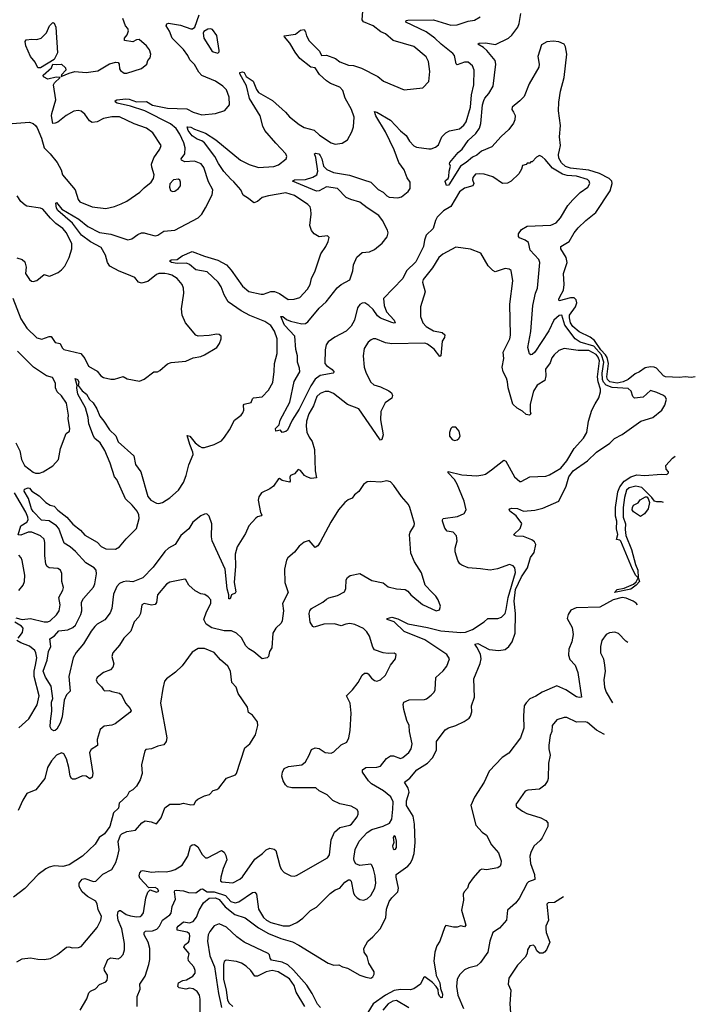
# Model space of a CAD drawing. Extents: x 2057697 to 2160550, y 827490 to 1016834.
# Tile 493 of 509: x 2141236 to 2146718, y 991402 to 999395. Entities that reach past the tile are written whole.
import ezdxf

# ---------------------------------------------------------------- set-up
doc = ezdxf.new("R2010")
doc.units = 0

msp = doc.modelspace()

# ---------------------------------------------------------------- linework, layer by layer
at = {"layer": '0CON20XD'}
for points in [[(2141180.3, 997135), (2141245.2, 996965.2), (2141295, 996891.8), (2141375, 996813.5), (2141415, 996802.5), (2141475, 996822.2), (2141491.7, 996821.7), (2141523.1, 996773.1), (2141565, 996767.5), (2141580.8, 996730.8), (2141595, 996717.5), (2141731.2, 996685), (2141765.7, 996645), (2141795, 996582), (2141865, 996540.8), (2141895, 996504), (2141915, 996490), (2141975, 996477.5), (2142005, 996477.5), (2142075, 996498.8), (2142109.5, 996479.5), (2142209.3, 996460.7), (2142245, 996476.2), (2142323.9, 996536.1), (2142355, 996537.5), (2142373.6, 996546.4), (2142435, 996600), (2142465, 996612), (2142585, 996622.5), (2142645, 996649.2), (2142705, 996660.8), (2142735, 996673.8), (2142836.7, 996735), (2142856.7, 996765), (2142870, 996805), (2142870, 996825), (2142855, 996840), (2142835, 996842.5), (2142775, 996830), (2142685, 996826.7), (2142665, 996833.3), (2142582.7, 996932.7), (2142554.3, 996995), (2142548.3, 997048.3), (2142567.1, 997175), (2142566, 997215), (2142555.5, 997245.5), (2142514, 997295), (2142470.9, 997320.9), (2142445, 997329.1), (2142415, 997335.4), (2142365, 997333.3), (2142345, 997325.6), (2142275, 997270.6), (2142225, 997256.2), (2142200, 997265), (2142171.2, 997301.2), (2142105, 997330), (2142043.7, 997353.6), (2141968.8, 997395), (2141949.6, 997425), (2141933.2, 997483.2), (2141896.1, 997546.1), (2141810.6, 997590.6), (2141738.8, 997645), (2141663.6, 997743.6), (2141546.5, 997845), (2141534.6, 997865.4), (2141528.8, 997905), (2141535, 997910), (2141578.1, 997858.1), (2141716.9, 997776.9), (2141789.1, 997715), (2141885, 997666.8), (2141975, 997652.8), (2142115, 997607.8), (2142145, 997617.1), (2142195, 997651.4), (2142225, 997664.2), (2142245.9, 997665.9), (2142272.5, 997657.5), (2142335, 997639.2), (2142356.7, 997645), (2142405, 997677.5), (2142495, 997687.5), (2142684.1, 997785.9), (2142714.2, 997815.8), (2142743.4, 997866.6), (2142797, 997973), (2142804.2, 998014.2), (2142767.4, 998077.4), (2142730, 998195), (2142707.5, 998225), (2142655, 998247.5), (2142575, 998242.4), (2142550, 998255), (2142547.1, 998265), (2142575.4, 998305), (2142578.9, 998355), (2142568.4, 998395), (2142536.9, 998465), (2142505, 998511.3), (2142458.8, 998548.8), (2142251.2, 998655), (2142135, 998692.8), (2142026.3, 998716.3), (2142014, 998725), (2142011.2, 998735), (2142025.6, 998744.4), (2142098.5, 998751.5), (2142125, 998749.3), (2142185, 998728.1), (2142265, 998731.1), (2142315, 998702.4), (2142435, 998677.2), (2142591.8, 998671.8), (2142645, 998644.4), (2142715, 998623.8), (2142825, 998632.5), (2142901.7, 998658.3), (2142938.8, 998705), (2142936.9, 998765), (2142913.1, 998825), (2142885, 998855.5), (2142825, 998894.6), (2142715, 998941.5), (2142690.1, 998970.1), (2142655, 999030.6), (2142617.8, 999067.8), (2142599.5, 999105), (2142565, 999151.9), (2142473.5, 999245), (2142452.4, 999302.4), (2142424.4, 999345), (2142429.4, 999360.6), (2142445, 999365.5), (2142540.4, 999350.4), (2142625, 999320), (2142639.2, 999320.8), (2142656.7, 999335), (2142692.5, 999435)], [(2145195.3, 996455), (2145185.7, 996485.7), (2145158.2, 996535), (2145150.8, 996575), (2145165.5, 996645), (2145160.5, 996695), (2145214.4, 996805), (2145220, 996835), (2145214.4, 997085), (2145237.5, 997275), (2145225, 997358), (2145209.3, 997369.3), (2145175, 997374.2), (2145095, 997347.5), (2145075, 997357.5), (2145037.7, 997397.7), (2144978.3, 997498.3), (2144895, 997532), (2144775, 997547.5), (2144669.1, 997490.9), (2144636.2, 997463.8), (2144585, 997380), (2144510.8, 997285), (2144505.8, 997265), (2144527.1, 997185), (2144488, 997065), (2144489.2, 996985), (2144507.1, 996935), (2144535.8, 996905), (2144595, 996870), (2144664.4, 996854.4), (2144685.7, 996835.7), (2144682, 996815), (2144664.2, 996785), (2144653.8, 996666.2), (2144645, 996661.2), (2144600.2, 996720.2), (2144545, 996761.1), (2144525, 996768.8), (2144255, 996764.3), (2144205, 996771.4), (2144125, 996803.8), (2144105, 996803.8), (2144087.5, 996795), (2144064.2, 996775.8), (2144032, 996725), (2144024, 996665), (2144030.8, 996575), (2144047.8, 996525), (2144085, 996452.5), (2144111.1, 996431.1), (2144164.4, 996414.4), (2144232.6, 996382.6), (2144252.5, 996365), (2144261.4, 996345), (2144256.5, 996323.5), (2144202.5, 996285), (2144165.7, 996215), (2144164.5, 996145.5), (2144185.5, 996024.5), (2144175, 995986.2), (2144165, 995982), (2144155, 995991.2), (2143989.2, 996235), (2143895, 996272.2), (2143781.4, 996361.4), (2143745, 996375.6), (2143715, 996376.7), (2143675, 996361.1), (2143648.5, 996335), (2143619.6, 996260.4), (2143583.6, 996195), (2143563.5, 996135), (2143560, 996095), (2143567.4, 996047.4), (2143585.3, 996005.3), (2143609.4, 995969.4), (2143629.1, 995905), (2143633.1, 995733.1), (2143643.3, 995675), (2143600.9, 995670.9), (2143565, 995684), (2143548, 995695), (2143515, 995735.8), (2143495, 995743.8), (2143465, 995707.5), (2143433.3, 995695), (2143427.7, 995682.3), (2143431.2, 995648.8), (2143425, 995640), (2143365, 995654), (2143345, 995670), (2143335, 995667.5), (2143295, 995608.8), (2143265, 995585.8), (2143197.5, 995555), (2143177.3, 995522.7), (2143170.8, 995495), (2143190.8, 995395), (2143201.2, 995375), (2143195, 995366.7), (2143165, 995358), (2143152.1, 995347.9), (2143095, 995286.7), (2143067.5, 995225), (2143001.1, 995115), (2142983.6, 995055), (2142987.2, 994957.2), (2142975.7, 994825), (2142989.3, 994750.7), (2142985, 994740), (2142953.6, 994726.4), (2142945, 994693.3), (2142934, 994694), (2142932, 994725), (2142919.5, 994775), (2142902.7, 994935), (2142798.7, 995165), (2142792.7, 995197.3), (2142795, 995302.5), (2142775, 995363.3), (2142753.6, 995383.6), (2142735, 995382), (2142705, 995366.9), (2142641.4, 995315), (2142608.1, 995261.9), (2142545, 995206.7), (2142496.9, 995133.1), (2142445, 995105.4), (2142415, 995076.4), (2142318.4, 994951.6), (2142235.4, 994865), (2142155, 994832.6), (2142105, 994835.7), (2142075, 994830.5), (2142045, 994816.7), (2142023.1, 994793.1), (2141997.8, 994732.2), (2141984.5, 994615), (2141971.4, 994578.6), (2141926.1, 994523.9), (2141865, 994487.1), (2141845, 994467.8), (2141815, 994430), (2141755, 994326.7), (2141693.3, 994256.7), (2141671.2, 994215), (2141636.2, 994063.8), (2141646, 993945), (2141616.4, 993913.6), (2141598.3, 993871.7), (2141580, 993735), (2141563.3, 993685), (2141536.7, 993635), (2141525, 993623.3), (2141513, 993623), (2141495, 993632.5), (2141484.1, 993654.1), (2141485, 993700), (2141498.3, 993781.7), (2141495.4, 993854.6), (2141506.4, 993885), (2141491.5, 993985), (2141445, 994056.2), (2141427.3, 994105), (2141458.8, 994195), (2141469.7, 994265), (2141490, 994305), (2141480.2, 994369.8), (2141517.6, 994392.4), (2141555, 994433.5), (2141627.1, 994442.9), (2141668.2, 994461.8), (2141689.2, 994480.8), (2141733.6, 994566.4), (2141739.5, 994595), (2141738.8, 994665), (2141755, 994696.2), (2141835, 994786.9), (2141846.3, 994815), (2141859.5, 994895), (2141855.8, 994925), (2141841.8, 994945), (2141772.2, 994985), (2141688.3, 995078.3), (2141645, 995115.9), (2141597.1, 995145), (2141553.3, 995263.3), (2141535, 995286.8), (2141475, 995326.6), (2141412.3, 995332.3), (2141345, 995402), (2141331.4, 995425), (2141307.3, 995507.3), (2141272.5, 995567.5), (2141275, 995583.8), (2141304.3, 995595.7), (2141315, 995591.2), (2141335, 995566.7), (2141395, 995530), (2141447.5, 995475), (2141484.1, 995454.1), (2141515, 995446), (2141545, 995412.5), (2141619.5, 995355), (2141668.3, 995298.3), (2141730.2, 995250.2), (2141765, 995210.6), (2141865, 995154.3), (2141898.6, 995118.6), (2141935, 995100), (2142012.6, 995097.4), (2142045, 995115.6), (2142099.9, 995180.1), (2142185, 995264.4), (2142206.7, 995345), (2142203.3, 995375), (2142188.2, 995405), (2142147.9, 995455), (2142094.7, 995505), (2142025, 995662.5), (2142004.5, 995685), (2141970.6, 995795), (2141926.7, 995896.7), (2141888.7, 995958.7), (2141845, 995995.8), (2141835, 996014), (2141797.9, 996115), (2141791.8, 996165), (2141770, 996245), (2141708.8, 996355), (2141698.8, 996405), (2141702.5, 996425), (2141685, 996482.5), (2141705.5, 996475), (2141716.6, 996455), (2141710, 996425), (2141742.3, 996382.3), (2141779.4, 996355), (2141802.2, 996312.2), (2141831.5, 996285), (2141863.1, 996235), (2141887.5, 996175), (2141918.5, 996135), (2141966.1, 996066.1), (2142015, 996015.6), (2142035, 995968.6), (2142161.4, 995855), (2142177.1, 995785), (2142220.5, 995725), (2142276.7, 995525), (2142300, 995495), (2142345, 995471.1), (2142365, 995467.8), (2142394.6, 995475.4), (2142455, 995513.8), (2142525, 995575.5), (2142565, 995637.8), (2142587.8, 995695), (2142609.3, 995780.7), (2142643.1, 995865), (2142641.5, 995885), (2142616.2, 995945), (2142595, 996020), (2142615.7, 996015), (2142660.7, 995960.7), (2142695, 995931.5), (2142715, 995922.2), (2142735, 995921.8), (2142814.2, 995945), (2142873.7, 995976.3), (2142899.4, 996005), (2142937.8, 996065), (2142979.4, 996145), (2143032, 996185), (2143046.6, 996203.4), (2143054.2, 996225.8), (2143051.2, 996265), (2143057.3, 996272.7), (2143113.6, 996286.4), (2143125, 996317.5), (2143134.1, 996325.9), (2143205, 996332), (2143255, 996386.2), (2143289.1, 996450.9), (2143302.3, 996537.7), (2143304.2, 996605), (2143324.4, 996685), (2143325.5, 996805), (2143303.3, 996865), (2143275, 996911.9), (2143225, 996945.3), (2143105, 996994.7), (2143032.7, 997032.7), (2142927.9, 997105), (2142895, 997160), (2142871.1, 997225), (2142846.2, 997265), (2142757, 997347), (2142666.2, 997365), (2142615, 997406.9), (2142588.8, 997418.8), (2142515, 997416.7), (2142467.5, 997425), (2142452, 997435), (2142465, 997445.5), (2142512.8, 997447.2), (2142555, 997479.1), (2142635, 997514.4), (2142735, 997474.6), (2142845, 997442.7), (2142915, 997404.3), (2142952.4, 997362.4), (2143045, 997232.2), (2143095, 997188.5), (2143195, 997165.8), (2143215, 997166), (2143275, 997187.5), (2143305, 997188), (2143345, 997170.8), (2143415, 997124.3), (2143464.4, 997125.6), (2143510.3, 997139.7), (2143572.6, 997207.4), (2143593.1, 997245), (2143604.5, 997295), (2143632.9, 997355), (2143678.8, 997495), (2143721.2, 997555), (2143740, 997595), (2143747, 997627), (2143735, 997640), (2143665, 997633.3), (2143625, 997656.7), (2143604.5, 997684.5), (2143589.2, 997725), (2143600.6, 997815), (2143600, 997855), (2143592.5, 997875), (2143574, 997895), (2143466.6, 997966.6), (2143395, 997988.7), (2143255, 997966), (2143205, 997950.8), (2143165, 997919.1), (2143135, 997907.5), (2143094.1, 997944.1), (2143050.8, 997970.8), (2143031.9, 998015), (2142975, 998078.9), (2142949.5, 998099.5), (2142893.2, 998163.2), (2142848.2, 998228.2), (2142818.8, 998285), (2142736.9, 998395), (2142715, 998411.9), (2142675, 998423.8), (2142635, 998452.5), (2142604.6, 998495), (2142595, 998526.2), (2142625, 998522.9), (2142655.3, 998505.3), (2142745, 998473.2), (2142828.6, 998418.6), (2143028.6, 998255), (2143098.1, 998218.1), (2143175, 998194.5), (2143297.2, 998202.8), (2143335, 998217.5), (2143399.2, 998265), (2143403.1, 998285), (2143396.7, 998305), (2143315, 998393.1), (2143225, 998495.6), (2143209.7, 998529.7), (2143186.9, 998615), (2143100.8, 998755), (2143077.7, 998857.7), (2143023.3, 998955), (2143022.5, 998965), (2143045, 998972.9), (2143056.7, 998965), (2143074.6, 998934.6), (2143129.4, 998895), (2143157.6, 998827.6), (2143174.3, 998805), (2143287.8, 998737.8), (2143392.5, 998645), (2143425.5, 998605.5), (2143504.6, 998544.6), (2143545, 998520), (2143625, 998498), (2143668.7, 998458.7), (2143765, 998394.3), (2143795, 998385.8), (2143853.8, 998393.8), (2143895, 998420), (2143932, 998485), (2143945.8, 998525), (2143949.2, 998605), (2143928.5, 998665), (2143878.6, 998758.6), (2143859.5, 998819.5), (2143835, 998846.5), (2143757.7, 998877.7), (2143725, 998898.5), (2143669.8, 998949.8), (2143635, 999004.4), (2143599, 999009), (2143508.8, 999078.8), (2143470.2, 999130.2), (2143427.5, 999205), (2143383.8, 999255), (2143382.5, 999265), (2143475, 999278), (2143515, 999310), (2143544.2, 999314.2), (2143556.7, 999296.7), (2143563.6, 999265), (2143584, 999224), (2143669.3, 999139.3), (2143684.5, 999104.5), (2143725, 999107.8), (2143798.8, 999078.8), (2143835, 999053.3), (2143905, 999025.6), (2143945, 999024.4), (2144010.6, 999000.6), (2144142.5, 998935), (2144187.5, 998895), (2144355, 998826.7), (2144508, 998842), (2144555, 998893.3), (2144565.5, 998975.5), (2144553.1, 999055), (2144535, 999093.8), (2144435, 999178.1), (2144265.7, 999225.7), (2144205, 999280), (2144166.8, 999296.8), (2144105, 999346), (2144026.6, 999376.6), (2144015.7, 999395), (2144020.8, 999465)], [(2146718.4, 996496.1), (2146685, 996489.2), (2146635, 996495.6), (2146589.1, 996490.9), (2146477.5, 996495), (2146460, 996505), (2146403.8, 996565), (2146384.5, 996574.5), (2146355, 996577.9), (2146312.2, 996567.8), (2146266, 996535), (2146230.9, 996519.1), (2146174.2, 996475), (2146133.1, 996455), (2146085, 996443.7), (2146023.9, 996455), (2146006.3, 996475), (2146001.7, 996495), (2146013.1, 996605), (2146002.6, 996652.6), (2145990.7, 996675), (2145952.6, 996715), (2145900.6, 996790.6), (2145865, 996816.6), (2145775, 996861), (2145723.7, 996905), (2145705, 996933.2), (2145696.5, 996973.5), (2145698.7, 996995), (2145747.4, 997062.6), (2145756.2, 997096.2), (2145752, 997122), (2145735, 997135.7), (2145705, 997137.8), (2145615, 997112.5), (2145610.6, 997125), (2145620, 997145), (2145649.6, 997200.4), (2145654.1, 997245), (2145648.9, 997335), (2145678.1, 997425), (2145670.6, 997465), (2145627.5, 997535), (2145627.5, 997555), (2145694.7, 997595.3), (2145735.8, 997665), (2145768.6, 997705), (2145831.4, 997765), (2145911.1, 997828.9), (2146027.8, 998005), (2146045.2, 998065), (2146040.4, 998085), (2146020.8, 998105), (2145941.1, 998145), (2145855, 998172.1), (2145705, 998190.1), (2145664.3, 998204.3), (2145633.3, 998233.3), (2145611.6, 998271.6), (2145608.2, 998301.8), (2145615.9, 998335), (2145624.4, 998375), (2145617.6, 998445), (2145623.4, 998535), (2145609, 998655), (2145610.4, 998725), (2145625.5, 998814.5), (2145654.3, 998925), (2145674.7, 999115), (2145666.2, 999175), (2145655, 999195.5), (2145610, 999215), (2145565, 999220.9), (2145515, 999214.4), (2145470.2, 999189.8), (2145440, 999095), (2145452.5, 999035), (2145449.2, 999010.8), (2145371.1, 998875), (2145328.8, 998771.2), (2145295, 998735.3), (2145231.1, 998685), (2145230.8, 998665), (2145242.9, 998645), (2145257.3, 998617.3), (2145255, 998583.3), (2145243.1, 998555), (2145205, 998503.5), (2145143.3, 998446.8), (2145068.3, 998361.7), (2144982.9, 998327.1), (2144945, 998295.6), (2144911.1, 998278.9), (2144860, 998235), (2144813.1, 998206.9), (2144725, 998061.9), (2144715, 998050.6), (2144698.3, 998048.3), (2144689.3, 998080.7), (2144691.2, 998088.8), (2144713.6, 998106.4), (2144718.3, 998121.7), (2144720, 998165), (2144733.3, 998205), (2144723.3, 998225), (2144727.5, 998235), (2144795, 998318), (2144826.2, 998343.8), (2144874.5, 998415), (2144937.6, 998472.4), (2144966.3, 998515), (2144977.5, 998552.5), (2144992.1, 998705), (2145001.2, 998738.8), (2145011.2, 998758.8), (2145043.8, 998795), (2145077.7, 998855), (2145101.1, 999035), (2145093.3, 999065), (2145026, 999145), (2144999.2, 999169.2), (2144954, 999195), (2144964.7, 999205.3), (2145015, 999208.1), (2145095.9, 999194.1), (2145201.9, 999245), (2145230.8, 999269.2), (2145277.3, 999335), (2145288.9, 999365), (2145303.5, 999445)], [(2141175, 998551.4), (2141315, 998562), (2141345, 998551.2), (2141365, 998536.2), (2141377.3, 998517.3), (2141412.1, 998432.1), (2141434.6, 998354.6), (2141483.8, 998305), (2141539.2, 998235), (2141572.5, 998175), (2141584.2, 998135), (2141685, 998014), (2141710, 997935), (2141724.3, 997915), (2141825.4, 997875.4), (2141935, 997862.5), (2142005, 997877.1), (2142060.5, 997899.5), (2142105, 997921.4), (2142211.2, 997995), (2142245, 998030.8), (2142302, 998075), (2142320.8, 998105), (2142326.9, 998135), (2142308.3, 998198.3), (2142307, 998223), (2142325.6, 998274.4), (2142373.8, 998345), (2142383.3, 998375), (2142315.5, 998475.5), (2142264.5, 998514.5), (2142165, 998549.4), (2142045, 998605.4), (2141985, 998605.4), (2141916.8, 998593.2), (2141865, 998566.7), (2141825, 998560.6), (2141802.5, 998575), (2141765, 998628.8), (2141735, 998651.2), (2141711.7, 998658.3), (2141675, 998652), (2141613.7, 998616.3), (2141545, 998563.3), (2141525, 998553.8), (2141505, 998553.3), (2141493.3, 998615), (2141496.4, 998633.6), (2141528.6, 998745), (2141510, 998865), (2141518.6, 998881.4), (2141565.9, 998925.9), (2141532.2, 998927.8), (2141465, 998913.3), (2141430.2, 998930.2), (2141425.5, 998945), (2141493.8, 999005), (2141505.8, 999034.2), (2141535, 999030), (2141574.7, 999034.7), (2141607.1, 999005), (2141610, 998985), (2141575, 998946.9), (2141573, 998933), (2141637.8, 998962.2), (2141684.5, 998974.5), (2141775, 998967.5), (2141869.4, 998980.6), (2141965, 999037.5), (2142015, 999051.2), (2142035, 999046.7), (2142043.8, 999035), (2142046.2, 998995), (2142055, 998983.3), (2142085, 998960), (2142105, 998960), (2142225, 999000), (2142266.7, 999035), (2142276.4, 999063.6), (2142293.9, 999086.1), (2142300, 999115), (2142289.5, 999149.5), (2142265, 999183.3), (2142205, 999233.8), (2142185, 999231.2), (2142153.9, 999216.1), (2142086.7, 999226.7), (2142086.2, 999245), (2142107.1, 999272.9), (2142118, 999305), (2142112.7, 999322.7), (2142094, 999345), (2142072.9, 999405)], [(2141405, 999004.1), (2141384.4, 999005), (2141361.3, 999051.3), (2141325, 999096), (2141285, 999182.5), (2141280.7, 999219.3), (2141288.3, 999231.7), (2141335, 999238), (2141375, 999234), (2141410, 999245), (2141453, 999287), (2141478.8, 999345), (2141505, 999372.5), (2141515, 999366.7), (2141528.9, 999335), (2141543.7, 999126.3), (2141515, 999072), (2141405, 999004.1)], [(2145372.3, 996682.3), (2145360, 996735), (2145383, 996863), (2145400, 997075), (2145421.9, 997175), (2145436.7, 997215), (2145458.1, 997425), (2145448.3, 997448.3), (2145377.8, 997525), (2145365.6, 997585), (2145339.2, 997605), (2145291.4, 997625), (2145282.9, 997635), (2145282.6, 997657.4), (2145308, 997692), (2145355, 997717.5), (2145545, 997725.6), (2145589.2, 997745), (2145625, 997786), (2145684.6, 997885.4), (2145725, 997933.3), (2145785, 997991.2), (2145847.1, 998035), (2145861.9, 998065), (2145856.9, 998085), (2145845, 998096.5), (2145754.7, 998124.7), (2145678.8, 998128.8), (2145640.6, 998140.6), (2145558.8, 998188.8), (2145499.2, 998259.2), (2145475, 998282.5), (2145455, 998292.5), (2145430.7, 998279.3), (2145395, 998240), (2145385, 998240), (2145375, 998230), (2145355, 998230), (2145345, 998220), (2145315, 998210), (2145307.7, 998182.3), (2145286.8, 998143.2), (2145225, 998084.2), (2145195, 998067.1), (2145155, 998065.7), (2145075, 998118.1), (2145005, 998140), (2144965, 998144.3), (2144935, 998140), (2144912, 998115), (2144910.8, 998095), (2144920, 998065), (2144912.9, 998047.1), (2144845, 998026.4), (2144805, 997997.8), (2144735, 997879.4), (2144675, 997844.4), (2144625, 997792.9), (2144609.1, 997765), (2144590.3, 997699.7), (2144535, 997646.5), (2144519.7, 997605), (2144513.7, 997555), (2144452, 997428), (2144373.8, 997355), (2144345.6, 997294.4), (2144188.2, 997131.8), (2144194.7, 997075), (2144213, 997023), (2144275, 996955.6), (2144283.3, 996935), (2144275, 996930.8), (2144255, 996936.4), (2144165, 996970.7), (2144140.3, 996990.3), (2144105, 997042.5), (2144068.2, 997075), (2144035.7, 997095.7), (2144015, 997094.6), (2143995, 997081.5), (2143977.9, 997055), (2143953.8, 996955), (2143925, 996905.6), (2143885, 996867.1), (2143792.3, 996817.7), (2143739.9, 996780.1), (2143721.9, 996755), (2143713.8, 996713.8), (2143712.5, 996602.5), (2143726.3, 996586.3), (2143772.2, 996555), (2143787.7, 996532.3), (2143780, 996525), (2143673.8, 996506.2), (2143633.4, 996476.6), (2143597.4, 996422.6), (2143505, 996233.8), (2143447.8, 996145), (2143408.2, 996061.8), (2143395, 996050.8), (2143365, 996043.3), (2143352.5, 996062.5), (2143315, 996055.8), (2143312.5, 996075), (2143342.9, 996105), (2143350, 996145), (2143429.4, 996290.6), (2143462.8, 996457.3), (2143508.1, 996535), (2143505.8, 996565), (2143490.8, 996615), (2143490.8, 996665), (2143477.8, 996717.7), (2143469.3, 996825), (2143384.6, 996915), (2143354.3, 996985.7), (2143371.2, 996985), (2143401, 996961), (2143435, 996948.2), (2143525, 996926.2), (2143555, 996927.9), (2143575, 996942.9), (2143666, 997054), (2143722.2, 997105), (2143811, 997219), (2143844, 997246), (2143915, 997283.1), (2143940.8, 997355), (2143943.8, 997405), (2143972.1, 997467.9), (2144015, 997506.2), (2144075, 997510.8), (2144115, 997529.4), (2144178.1, 997581.9), (2144218.1, 997631.9), (2144226.7, 997665), (2144220.9, 997685), (2144180.7, 997765), (2144151.8, 997805), (2144055, 997867.1), (2143995, 997914), (2143924.3, 997934.3), (2143885, 997952.5), (2143815, 998023.9), (2143725, 998037.3), (2143665, 998006), (2143645, 998003.7), (2143451.2, 998085), (2143465, 998095.3), (2143555, 998098.5), (2143614.7, 998115.3), (2143647.1, 998135), (2143655.5, 998164.5), (2143639.2, 998275), (2143629.2, 998305), (2143637.5, 998312.5), (2143664.3, 998305), (2143675, 998292.5), (2143688.8, 998265), (2143701.3, 998205), (2143727.6, 998177.6), (2143783.4, 998153.4), (2143912.5, 998132.5), (2144025, 998094.5), (2144085, 998076.5), (2144145, 998017.1), (2144186.1, 997996.1), (2144215, 997965.8), (2144235, 997954.4), (2144305, 997950), (2144335, 997958.1), (2144389.1, 998000.9), (2144404.2, 998025), (2144404.3, 998075), (2144381.2, 998111.2), (2144355, 998175.8), (2144313.6, 998235), (2144275, 998338), (2144205.7, 998485.7), (2144126.9, 998615), (2144115, 998650), (2144135, 998645.6), (2144245, 998580.6), (2144325, 998491.4), (2144371.4, 998455), (2144398.9, 998408.9), (2144435, 998371.4), (2144455, 998361.4), (2144555, 998345.7), (2144575, 998345.7), (2144611.1, 998358.9), (2144635, 998380), (2144660.8, 998445), (2144693.3, 998476.7), (2144725, 998491.5), (2144805, 998510), (2144840.5, 998539.5), (2144859.6, 998565), (2144893.3, 998685), (2144902, 998785), (2144920.5, 998865), (2144922.9, 998985), (2144911.3, 999021.3), (2144875, 999049.2), (2144845, 999049.4), (2144785, 999028.8), (2144777.7, 999037.7), (2144763.7, 999103.7), (2144751.7, 999121.7), (2144655, 999195.9), (2144605, 999245.9), (2144535, 999297.5), (2144369.2, 999375), (2144371.3, 999388.7), (2144385, 999392.5), (2144592.8, 999392.8), (2144735, 999351.9), (2144785, 999352.5), (2144875, 999384.3), (2144927.7, 999392.3), (2144972, 999418)], [(2142845, 999123.8), (2142855.6, 999134.4), (2142855.8, 999145), (2142836.5, 999266.5), (2142800, 999315), (2142785, 999320), (2142762.7, 999317.3), (2142731.4, 999298.6), (2142724.1, 999285.9), (2142730, 999245), (2142795, 999143.3), (2142805, 999133.8), (2142845, 999123.8)], [(2142475, 997999.2), (2142495, 998002.9), (2142526.1, 998023.9), (2142540, 998045), (2142541.4, 998075), (2142535, 998093.3), (2142525, 998100.8), (2142485, 998094.3), (2142455, 998062.5), (2142450.6, 998035), (2142459.1, 998009.1), (2142475, 997999.2)], [(2141212.9, 997462.9), (2141255, 997447.5), (2141278.2, 997428.2), (2141290, 997385), (2141283.4, 997333.4), (2141316.7, 997285), (2141331.7, 997271.7), (2141345, 997270), (2141375, 997278.8), (2141435, 997326.7), (2141475, 997313.8), (2141485, 997316), (2141547.9, 997342.1), (2141575, 997363.8), (2141603.8, 997395), (2141636.4, 997463.6), (2141660, 997535), (2141658.5, 997575), (2141615, 997664.5), (2141585, 997698.8), (2141530.2, 997740.2), (2141485, 997784.5), (2141425, 997856.7), (2141405, 997865.5), (2141295, 997881.9), (2141279.7, 997889.7), (2141245, 997918.8), (2141216, 997965)], [(2142699.6, 991305), (2142702, 991442), (2142694.5, 991474.5), (2142675, 991506.2), (2142645, 991527.5), (2142615, 991533.3), (2142585, 991523.9), (2142530, 991535), (2142520, 991545), (2142525, 991576.2), (2142560, 991595), (2142590.7, 991599.3), (2142640.5, 991629.5), (2142660, 991655), (2142660.8, 991675), (2142649.2, 991705), (2142605.4, 991755), (2142603.4, 991776.6), (2142612, 991815), (2142567.8, 991865), (2142575, 991884.5), (2142605.3, 991904.7), (2142610.5, 991915), (2142617.9, 991955), (2142614.5, 991974.5), (2142596.5, 991986.5), (2142515, 992004.5), (2142514.1, 992024.1), (2142520.8, 992035), (2142565, 992071.6), (2142615, 992063.1), (2142645, 992072.7), (2142670, 992110.1), (2142692.9, 992165), (2142727.5, 992225), (2142775, 992264), (2142825, 992266.7), (2142855, 992253.4), (2142902.9, 992192.9), (2142981.6, 992131.6), (2143065, 992102.7), (2143173.4, 992023.4), (2143255, 991976.2), (2143355, 991935.7), (2143448.9, 991908.9), (2143502.4, 991882.4), (2143740, 991735), (2143785, 991720), (2143825, 991723.3), (2143855, 991706.2), (2143897.5, 991695), (2143995, 991638.8), (2144045, 991621.2), (2144085, 991614), (2144102.5, 991625), (2144112.5, 991645), (2144112.5, 991665), (2144070, 991735), (2144055, 991790), (2144031.2, 991825), (2144028.8, 991855), (2144062.5, 991915), (2144101.7, 991948.3), (2144161.2, 992015), (2144207.4, 992102.6), (2144213.5, 992175), (2144234.6, 992235), (2144255, 992265.6), (2144303.5, 992315), (2144309.5, 992345), (2144290.9, 992435), (2144292.2, 992455), (2144385.8, 992524.2), (2144405.2, 992544.8), (2144421.2, 992575), (2144436.9, 992625), (2144444.8, 992715), (2144438.6, 992865), (2144429.3, 992929.3), (2144374.7, 993015), (2144374, 993054), (2144395.4, 993125), (2144387.3, 993155), (2144357.5, 993205), (2144401.6, 993238.4), (2144457.9, 993305), (2144545, 993360), (2144585, 993401.5), (2144619.6, 993465), (2144618.9, 993535), (2144689.8, 993630.2), (2144715, 993646.7), (2144775, 993664.7), (2144843.8, 993696.2), (2144883.5, 993725), (2144895, 993741.9), (2144903.8, 993775), (2144903.3, 993825), (2144926.2, 993895), (2144921.1, 994045), (2144972.2, 994167.8), (2144981.2, 994205), (2144974.7, 994245), (2144945, 994301.9), (2144928.8, 994325), (2144955, 994330), (2145045, 994283.1), (2145125, 994272.8), (2145175, 994282), (2145206.4, 994305), (2145232.9, 994345), (2145255.8, 994414.2), (2145258.9, 994575), (2145248.1, 994675), (2145260.4, 994769.6), (2145309.2, 994870.8), (2145356.2, 994945), (2145380.7, 995029.3), (2145411.7, 995068.3), (2145423.3, 995135), (2145413.8, 995155), (2145393, 995173), (2145325, 995198.5), (2145265, 995201.9), (2145249.3, 995209.3), (2145246.7, 995215), (2145296.6, 995263.4), (2145310.8, 995305), (2145265, 995367.1), (2145214, 995405), (2145208, 995415), (2145213.3, 995425), (2145230.7, 995429.3), (2145275, 995425.4), (2145325, 995404.7), (2145415, 995412.1), (2145481.3, 995428.7), (2145610, 995485), (2145671.1, 995608.9), (2145690.9, 995685), (2145727.8, 995732.2), (2145845, 995814.5), (2145916.9, 995883.1), (2146023.8, 995956.2), (2146062, 995995), (2146125, 996028.6), (2146276.7, 996135), (2146374.2, 996165.8), (2146446, 996225), (2146470, 996265), (2146483.8, 996315), (2146474.3, 996334.3), (2146461.2, 996345), (2146407.2, 996367.2), (2146355, 996385.8), (2146295, 996330.8), (2146225, 996321.4), (2146210.6, 996335), (2146198.8, 996378.8), (2146175, 996400.8), (2146045, 996408.5), (2145995, 996428.1), (2145973.4, 996453.4), (2145965.9, 996475), (2145963.7, 996525), (2145975.9, 996615), (2145957.4, 996675), (2145895, 996745.8), (2145785, 996776.7), (2145743, 996803), (2145659, 996915), (2145635, 996995.5), (2145615, 996993.8), (2145570.9, 996955), (2145530.2, 996869.8), (2145415, 996695.8), (2145395, 996676.2), (2145383.6, 996673.6), (2145372.3, 996682.3)], [(2141205, 995958.8), (2141238.6, 995895), (2141251.1, 995825), (2141274.4, 995775), (2141345, 995720.5), (2141365, 995713.5), (2141396.4, 995713.6), (2141425.5, 995724.5), (2141505, 995774), (2141550, 995825), (2141568, 995915), (2141613.3, 996035), (2141640, 996055), (2141643.3, 996075), (2141630, 996155), (2141632.5, 996185), (2141615, 996282), (2141575, 996340), (2141540.9, 996375), (2141527.1, 996405), (2141527.3, 996445), (2141501.1, 996491.1), (2141455, 996504.4), (2141347.1, 996575), (2141219.7, 996705)], [(2142188.9, 991385), (2142190.6, 991465), (2142214.3, 991525), (2142212, 991565), (2142255, 991630), (2142285.4, 991724.6), (2142291.8, 991765), (2142291.5, 991855), (2142280, 991905), (2142246.9, 991965), (2142245.5, 991985), (2142256.7, 991995), (2142315, 991997.3), (2142348.5, 992011.5), (2142370.9, 992035), (2142395.3, 992084.7), (2142455, 992128.1), (2142465, 992142), (2142473.8, 992195), (2142499.5, 992255), (2142492.1, 992315), (2142494.6, 992325.4), (2142505, 992328.9), (2142565, 992322.3), (2142605, 992310), (2142664.4, 992305.6), (2142705, 992336.2), (2142718.5, 992338.5), (2142758, 992315), (2142815, 992313.6), (2142905, 992285.8), (2142949.1, 992235), (2142985, 992224.1), (2143015, 992234.6), (2143125, 992308.2), (2143145, 992310.6), (2143157.1, 992295), (2143173.8, 992175), (2143215, 992105.4), (2143238.5, 992085), (2143275, 992065.9), (2143375, 992038), (2143425, 992038.8), (2143483.8, 992065), (2143535, 992100.8), (2143595, 992162.9), (2143645, 992189.2), (2143755, 992301.1), (2143795, 992332.2), (2143835, 992345.7), (2143875, 992393.8), (2143905, 992411.2), (2143915, 992411.2), (2143925, 992402.5), (2143943.9, 992303.9), (2143954.6, 992284.6), (2143975.6, 992265.6), (2143995, 992252.5), (2144025, 992248), (2144055, 992258), (2144085.8, 992285), (2144116.7, 992345), (2144126.2, 992385), (2144121.3, 992445), (2144107.5, 992497.5), (2144095, 992530), (2144085, 992540), (2143995, 992528.6), (2143965, 992541.2), (2143950.8, 992565), (2143947.1, 992585), (2143957.5, 992657.5), (2143990.9, 992725), (2144055, 992796.2), (2144095, 992820), (2144185, 992846.9), (2144237.8, 992872.2), (2144254.6, 992905.4), (2144263.2, 992986.8), (2144266.1, 993046.1), (2144246.9, 993085), (2144187.8, 993135), (2144092.2, 993192.2), (2144065.6, 993215), (2144017.5, 993285), (2144018, 993305), (2144045.5, 993324.5), (2144135, 993325.5), (2144165, 993334.4), (2144212.8, 993397.2), (2144245, 993419.2), (2144269.7, 993419.7), (2144325, 993398), (2144345, 993406), (2144395, 993446), (2144412.5, 993475), (2144420.6, 993515), (2144400, 993615), (2144396.1, 993666.1), (2144378, 993705), (2144353.3, 993795), (2144347.5, 993835), (2144352, 993855), (2144395.5, 993874.5), (2144520, 993875), (2144538.3, 993881.7), (2144575, 993910), (2144598.8, 993935), (2144608, 993955), (2144613.8, 994055), (2144672.1, 994107.9), (2144702.6, 994147.4), (2144724, 994205), (2144701.3, 994241.3), (2144525, 994360), (2144355, 994429.3), (2144275, 994507.5), (2144217.5, 994525), (2144217.5, 994535), (2144255, 994544.3), (2144305, 994530.5), (2144385, 994490.4), (2144545, 994461.6), (2144654.8, 994434.8), (2144815, 994418.7), (2144855, 994423.2), (2144910, 994445), (2145004.1, 994505.9), (2145035, 994532.5), (2145115, 994532.5), (2145145, 994544.2), (2145175, 994574), (2145184.6, 994605.4), (2145198.6, 994705), (2145258.2, 994908.2), (2145255, 994946.2), (2145241.2, 994961.2), (2145211.7, 994971.7), (2145114.2, 994935.8), (2145055, 994925.8), (2144975, 994938.1), (2144875, 994944), (2144825, 994966), (2144808.3, 994978.3), (2144792, 995005), (2144770, 995075), (2144769.2, 995105), (2144785.7, 995165), (2144780, 995205), (2144754.4, 995234.4), (2144705, 995244), (2144687, 995267), (2144667.1, 995325), (2144666, 995335), (2144673.3, 995345), (2144788.3, 995361.7), (2144843, 995387), (2144860, 995415), (2144843.3, 995485), (2144786.9, 995625), (2144765, 995661.1), (2144714.2, 995715), (2144712.9, 995727.1), (2144825, 995698.9), (2144945, 995691.9), (2144995, 995699.2), (2145015, 995706), (2145065, 995740), (2145165, 995820), (2145179.7, 995809.7), (2145250, 995685), (2145295, 995646.7), (2145305, 995646.2), (2145375, 995682.9), (2145505, 995689.1), (2145535, 995700.4), (2145626.1, 995755), (2145674.7, 995815), (2145735, 995914.4), (2145812.3, 995997.7), (2145837.3, 996045), (2145851.8, 996135), (2145880, 996225), (2145905, 996275.6), (2145935.8, 996324.2), (2145949.7, 996375), (2145950.5, 996395), (2145929.9, 996455), (2145925.8, 996495.8), (2145940, 996625), (2145931.6, 996655), (2145915, 996678.1), (2145855, 996708.7), (2145769.1, 996709.1), (2145655, 996725.7), (2145611.3, 996708.7), (2145572.5, 996675), (2145555, 996648.8), (2145540.4, 996609.6), (2145502.6, 996557.4), (2145504.5, 996504.5), (2145497.1, 996465), (2145435, 996428.6), (2145405, 996378.8), (2145379.1, 996275), (2145378.1, 996215), (2145384.2, 996195), (2145374.4, 996185.6), (2145345, 996188.9), (2145315, 996216.9), (2145272.2, 996242.2), (2145237.8, 996275), (2145200, 996405), (2145195.3, 996455)], [(2144765, 995980), (2144785, 995983.3), (2144800, 995995), (2144810, 996015), (2144803.3, 996055), (2144775, 996087.5), (2144745, 996087.5), (2144733.9, 996076.1), (2144723.3, 996045), (2144723.6, 996013.6), (2144746.4, 995986.4), (2144765, 995980)], [(2146459.8, 995475.1), (2146445, 995480), (2146405, 995480), (2146386.4, 995486.4), (2146366.7, 995515), (2146285, 995597.5), (2146235, 995608.1), (2146181.9, 995595), (2146161.1, 995575), (2146144.1, 995515.9), (2146131.8, 995435), (2146133.2, 995355), (2146151.7, 995301.7), (2146148.2, 995255), (2146155, 995207.5), (2146200.3, 995095), (2146231.9, 994971.9), (2146251.3, 994925), (2146255.4, 994865.4), (2146264.3, 994835), (2146239.5, 994805), (2146195, 994771.6), (2146062, 994745), (2146085, 994768.2), (2146140.9, 994779.1), (2146217.5, 994812.5), (2146238.1, 994831.9), (2146253.8, 994865), (2146235, 994883.1), (2146210, 994935), (2146115, 995162), (2146105, 995170), (2146080, 995175), (2146090, 995215), (2146078.9, 995261.1), (2146082, 995325), (2146071.9, 995365), (2146070, 995435), (2146088.6, 995561.4), (2146106.2, 995603.8), (2146141.5, 995648.5), (2146195, 995684.5), (2146245, 995701.1), (2146305, 995695.7), (2146445, 995706.7), (2146488.3, 995701.7), (2146500, 995715), (2146500, 995725), (2146482.5, 995745), (2146480, 995775), (2146532.5, 995835), (2146555.4, 995852.4)], [(2141725.6, 991355), (2141780, 991445), (2141798.1, 991495), (2141811.9, 991508.1), (2141852.3, 991527.7), (2141885, 991562.2), (2141934, 991585), (2141945, 991598.8), (2141949.5, 991619.5), (2141948.1, 991638.1), (2141924.3, 991675), (2141921.4, 991695), (2141951.4, 991765), (2141975, 991780), (2142035, 991772), (2142055, 991782), (2142075.4, 991804.6), (2142086.7, 991845), (2142086.5, 991895), (2142064.7, 992015), (2142034.1, 992085.9), (2142030.3, 992125), (2142035.5, 992154.5), (2142045, 992164.2), (2142055, 992161.9), (2142101.5, 992131.5), (2142135, 992118.9), (2142185, 992110.4), (2142215, 992115.6), (2142228.6, 992125), (2142240.5, 992145), (2142258.9, 992265), (2142277, 992313), (2142295, 992330), (2142345, 992310.8), (2142365, 992320), (2142355, 992340), (2142335, 992349.2), (2142285, 992347.5), (2142211.1, 992425), (2142204.5, 992445), (2142209.8, 992470.2), (2142224.5, 992485.5), (2142235, 992487.1), (2142305, 992474.6), (2142365, 992480.3), (2142425, 992476.6), (2142466.2, 992485), (2142498.8, 992495), (2142555, 992530), (2142599.6, 992605), (2142622.9, 992685), (2142635, 992695.7), (2142655, 992698.6), (2142681.1, 992681.1), (2142717, 992617), (2142745, 992589.4), (2142759.8, 992590.2), (2142875, 992651.2), (2142895, 992636.2), (2142909.8, 992609.8), (2142916.7, 992575), (2142887.5, 992505), (2142868.9, 992435), (2142865.8, 992405), (2142875.6, 992395.6), (2142965, 992387.1), (2143023.6, 992416.4), (2143043.6, 992436.4), (2143145, 992580.8), (2143205.5, 992624.5), (2143235, 992656), (2143265, 992668.8), (2143301.7, 992661.7), (2143315, 992650), (2143348, 992525), (2143358.8, 992498.8), (2143381.3, 992471.3), (2143435.8, 992445.8), (2143462.7, 992442.7), (2143482.1, 992447.9), (2143735, 992590), (2143749.2, 992615), (2143764.3, 992735.7), (2143791.3, 992798.7), (2143835, 992837.5), (2143915, 992856), (2143930, 992865), (2143975, 992923.3), (2143983.6, 992946.4), (2143983.3, 992965), (2143973.6, 992983.6), (2143925, 993008.8), (2143835, 993028.8), (2143777.5, 993055), (2143731.7, 993101.7), (2143665.9, 993135.9), (2143639.7, 993159.7), (2143445, 993158.1), (2143408.3, 993168.3), (2143392.1, 993182.1), (2143374.5, 993214.5), (2143364.5, 993255), (2143368.1, 993285), (2143382, 993315), (2143417.3, 993332.7), (2143525.6, 993344.4), (2143555, 993370), (2143586.2, 993425), (2143605, 993470), (2143635, 993484), (2143665, 993478), (2143715, 993445.8), (2143765, 993441.2), (2143785, 993452), (2143845, 993508), (2143889.7, 993530.3), (2143905.7, 993564.3), (2143917.1, 993625), (2143926.2, 993765), (2143916.7, 993845), (2143887.5, 993905), (2143936.4, 993953.6), (2143982.5, 994015), (2144015, 994072.5), (2144035, 994090), (2144055, 994090), (2144065, 994083.3), (2144090.3, 994050.3), (2144115, 994030), (2144135, 994024.3), (2144163.8, 994035), (2144205, 994073.3), (2144244.4, 994155.6), (2144286.4, 994206.4), (2144291.7, 994241.7), (2144275, 994252.5), (2144225, 994250), (2144185, 994256.2), (2144115, 994280), (2144101.2, 994301.2), (2144075, 994390), (2144052.5, 994425), (2144025, 994451.4), (2143955, 994483.8), (2143915, 994492), (2143882.9, 994487.1), (2143845, 994474.2), (2143789.7, 994489.7), (2143705, 994486.7), (2143625, 994463.8), (2143615, 994470), (2143594.2, 994504.2), (2143586.2, 994575), (2143590.8, 994595), (2143605, 994614), (2143695, 994666.2), (2143725, 994690), (2143745, 994702), (2143815, 994721.1), (2143870.9, 994749.1), (2143882.4, 994777.6), (2143885, 994846.7), (2143895, 994866), (2143916.8, 994883.2), (2143995, 994900), (2144095, 994841.9), (2144185, 994824.2), (2144225, 994792), (2144295, 994774.2), (2144365, 994769.2), (2144386.8, 994756.8), (2144411.2, 994725), (2144505, 994647.5), (2144615, 994596), (2144642.5, 994605), (2144650, 994635), (2144632, 994685), (2144613.8, 994715), (2144584, 994745), (2144527.5, 994805), (2144495.4, 994905.4), (2144440.8, 994995), (2144410, 995065), (2144399.4, 995215), (2144405.6, 995235), (2144437.8, 995285), (2144440.6, 995305), (2144402, 995435), (2144390.5, 995460.5), (2144334.2, 995524.2), (2144273, 995613), (2144243.9, 995643.9), (2144215, 995650), (2144165, 995641.2), (2144085, 995646.7), (2144055, 995642.5), (2144025, 995622.5), (2143988.8, 995565), (2143953.6, 995536.4), (2143935, 995510.8), (2143902.6, 995497.4), (2143875, 995476), (2143822.9, 995415), (2143760, 995315), (2143673.6, 995153.6), (2143656.8, 995123.2), (2143635, 995110), (2143585, 995168), (2143545, 995154), (2143505, 995122), (2143465, 995071.2), (2143413.3, 995025), (2143402.3, 995007.7), (2143386.2, 994935), (2143388.8, 994825), (2143413.8, 994745), (2143370, 994655), (2143376.2, 994595), (2143365.8, 994514.2), (2143358.8, 994495), (2143315.8, 994455), (2143290, 994415), (2143281.4, 994295), (2143264.3, 994265), (2143256, 994225), (2143245, 994213.8), (2143205, 994206.2), (2143135, 994263.5), (2143095, 994286.2), (2143072.4, 994312.4), (2143035, 994375.8), (2142995, 994414.2), (2142955, 994434.2), (2142895, 994434.4), (2142795, 994458.9), (2142748.9, 994488.9), (2142731.1, 994525), (2142752.1, 994587.9), (2142787.5, 994655), (2142786, 994685), (2142765, 994710), (2142737.3, 994727.3), (2142705, 994733.8), (2142659.5, 994759.5), (2142610, 994805), (2142585, 994847.5), (2142575, 994853.3), (2142455, 994828.8), (2142427.7, 994812.3), (2142355, 994726.2), (2142345.6, 994664.4), (2142335, 994646), (2142305, 994641.1), (2142245, 994656.7), (2142226.7, 994645), (2142215.8, 994574.2), (2142201.7, 994548.3), (2142164.5, 994505.5), (2142138.3, 994431.7), (2142080.8, 994375), (2142045, 994316.2), (2141991.2, 994255), (2141983.8, 994225), (2141998.8, 994165), (2141990.7, 994139.3), (2141972.3, 994117.7), (2141915.6, 994094.4), (2141863.8, 994055), (2141857.5, 994035), (2141863.9, 994013.9), (2141899.5, 993979.5), (2141915, 993953.3), (2141925, 993946.7), (2141965, 993948), (2141985, 993941.2), (2142045, 993928.8), (2142063.3, 993915), (2142095.8, 993845.8), (2142133, 993803), (2142140, 993785), (2142129.1, 993770.9), (2142010.9, 993679.1), (2141983, 993667), (2141920.5, 993659.5), (2141888, 993632), (2141865, 993550), (2141867.1, 993502.9), (2141815, 993470), (2141802.2, 993445), (2141830, 993275), (2141825.6, 993244.4), (2141805, 993233.3), (2141775, 993252.5), (2141747, 993257), (2141685, 993230), (2141665, 993228.8), (2141656.7, 993235), (2141645.8, 993255), (2141635.5, 993325), (2141615, 993393.3), (2141595, 993435.8), (2141575, 993442.9), (2141535, 993423.1), (2141495, 993378.9), (2141461.9, 993325), (2141440, 993235), (2141368.3, 993141.7)], [(2141205, 994538.8), (2141255, 994526.5), (2141323, 994533), (2141435, 994506.7), (2141465, 994507.1), (2141483.8, 994515), (2141535, 994564.2), (2141555.6, 994595), (2141565.7, 994645), (2141552.5, 994705), (2141585.8, 994765), (2141590.8, 994785), (2141578, 994835), (2141577.7, 994897.7), (2141567.3, 994927.3), (2141545, 994938.6), (2141475, 994944.4), (2141458.6, 994955), (2141447.3, 994975), (2141439.3, 995045), (2141440.9, 995150.9), (2141435, 995178.8), (2141406, 995205), (2141335.8, 995235.8), (2141305, 995235.7), (2141245, 995209.5), (2141223.5, 995213.5), (2141244.6, 995285), (2141294, 995315), (2141304.7, 995335), (2141302.4, 995355), (2141285, 995396.2), (2141194, 995555)], [(2146275, 995362.5), (2146218.3, 995398.3), (2146206.7, 995415), (2146208.8, 995435), (2146216.1, 995453.9), (2146255, 995473.3), (2146272, 995498), (2146315, 995522.5), (2146325, 995522.5), (2146337, 995507), (2146347.5, 995475), (2146336.2, 995425), (2146306.4, 995383.6), (2146275, 995362.5)], [(2141227.9, 994762.1), (2141264, 994805), (2141274.2, 994835), (2141277.8, 994885), (2141256.5, 995005), (2141246.9, 995025), (2141228.3, 995048.3)], [(2146249.3, 994644.3), (2146238.3, 994658.3), (2146214.7, 994674.7), (2146158.3, 994698.3), (2146125, 994703.3), (2146052.3, 994685), (2145945, 994625.6), (2145750.9, 994619.1), (2145707.9, 994602.1), (2145685.6, 994565), (2145678.6, 994535), (2145719.6, 994459.6), (2145727.5, 994405), (2145716.1, 994343.9), (2145693.5, 994285), (2145688.8, 994235), (2145700.6, 994200.6), (2145744.7, 994154.7), (2145764.7, 994094.7), (2145794.2, 993895.8), (2145775, 993891.5), (2145755, 993898.2), (2145667.5, 993955), (2145595, 993986.5), (2145475, 993936.8), (2145425, 993902.5), (2145375, 993880.5), (2145345, 993850), (2145330.9, 993825), (2145323.3, 993743.3), (2145326.6, 993643.4), (2145300, 993565), (2145205, 993441.4), (2145150.8, 993405), (2145044.5, 993295.5), (2145004.4, 993205), (2144927.6, 993082.4), (2144896.9, 993015), (2144936.3, 992856.3), (2144990.2, 992800.2), (2145024.1, 992774.1), (2145065, 992697.5), (2145120.5, 992630.5), (2145144.1, 992565.9), (2145141.2, 992538.8), (2145135, 992523.3), (2145115, 992510), (2145025, 992492.5), (2144985, 992500), (2144970.7, 992489.3), (2144915, 992427.5), (2144881.7, 992378.3), (2144870, 992345), (2144843.3, 992315), (2144833.8, 992295), (2144836.4, 992246.4), (2144821.2, 992165), (2144857.5, 992045), (2144845, 992030), (2144815, 992037.5), (2144785, 992026.7), (2144755, 992026.7), (2144695, 992040), (2144685, 992030), (2144646.7, 991915), (2144620, 991875), (2144604.5, 991824.5), (2144597.8, 991752.2), (2144611.9, 991658.1), (2144615.8, 991635), (2144644.4, 991575), (2144650.6, 991530.6), (2144667.5, 991485), (2144665, 991456.2), (2144655, 991454.4), (2144644.1, 991465), (2144634.8, 991485), (2144631.3, 991521.3), (2144616.1, 991545), (2144585, 991578.9), (2144525, 991624.4), (2144513.3, 991616.7), (2144487.8, 991565), (2144435, 991526.8), (2144405, 991518), (2144325, 991522.4), (2144275, 991513.8), (2144204.8, 991475.2), (2144105, 991405.6), (2144060.7, 991335)], [(2141222.5, 994375), (2141259.9, 994420.1), (2141263.8, 994455), (2141250.9, 994470.9), (2141197.3, 994505)], [(2146171.7, 994338), (2146155, 994349.2), (2146095, 994411.4), (2146065, 994422.5), (2146021.7, 994418.3), (2145995, 994403.8), (2145960.6, 994355), (2145948.6, 994305), (2145949.2, 994255), (2145974, 994205), (2145982, 994155), (2145985.7, 994105.7), (2145975.7, 994035), (2145981.9, 993975), (2145994.4, 993935), (2146047.9, 993849.3)], [(2141227.9, 993645), (2141311.2, 993718.8), (2141377.8, 993832.2), (2141392.9, 993905), (2141352.6, 994062.6), (2141353.8, 994105), (2141365.3, 994155.3), (2141374.7, 994215), (2141368.2, 994255), (2141358.2, 994275), (2141315, 994308.2), (2141246.2, 994335), (2141214, 994355)], [(2141212.7, 991747.3), (2141255, 991770.8), (2141325, 991778.6), (2141382.3, 991767.7), (2141435, 991766), (2141485, 991774.2), (2141544.3, 991805.7), (2141615.7, 991864.3), (2141635, 991869.2), (2141665, 991860.8), (2141712.3, 991862.3), (2141735, 991871.2), (2141865, 992023.8), (2141894.2, 992085), (2141900, 992115), (2141871.7, 992171.7), (2141865.5, 992215.5), (2141855, 992240), (2141787, 992277), (2141744, 992315), (2141717.7, 992357.7), (2141718, 992385), (2141743.2, 992416.8), (2141765, 992423.8), (2141835, 992398.6), (2141855, 992401.4), (2141910.7, 992459.3), (2141982.7, 992497.3), (2142016.7, 992553.3), (2142032.4, 992607.6), (2142043.1, 992655), (2142035.6, 992724.4), (2142053.8, 992775), (2142064.2, 992785.8), (2142105, 992804.2), (2142175, 992815.8), (2142226.2, 992875), (2142255, 992890), (2142304.1, 992884.1), (2142345, 992867.5), (2142385, 992916.7), (2142414.2, 992995.8), (2142455, 993026.2), (2142535, 993027.5), (2142565, 993034.2), (2142625, 993022), (2142652.5, 993025), (2142665, 993052.5), (2142682.7, 993067.3), (2142735, 993093.1), (2142775.4, 993104.6), (2142805, 993138.6), (2142835.5, 993144.5), (2142851.2, 993155), (2142915, 993236.7), (2142987.5, 993265), (2142996.7, 993275), (2143063.8, 993485), (2143105, 993516.2), (2143150.9, 993589.1), (2143169.2, 993665), (2143165.8, 993695.8), (2143125, 993750), (2143091.7, 993771.7), (2143084, 993815), (2143010, 993925), (2142992.5, 993975), (2142958.5, 994015), (2142946.5, 994105), (2142926.2, 994146.2), (2142865, 994197.1), (2142815, 994257.1), (2142735, 994289.2), (2142685, 994291.2), (2142635, 994261.2), (2142555, 994149.2), (2142501.3, 994098.7), (2142426.7, 994045), (2142412.5, 994025), (2142396.7, 993965), (2142378.6, 993845), (2142430.8, 993565), (2142424.2, 993535), (2142405, 993507.1), (2142357, 993497), (2142305, 993475.5), (2142261.1, 993468.9), (2142250.3, 993459.7), (2142223.3, 993345), (2142230, 993275), (2142213.3, 993225), (2142185, 993172.5), (2142155, 993142.5), (2142125, 993127.5), (2142107.5, 993095), (2142044.2, 993035.8), (2142038.8, 992995), (2141997.5, 992955), (2141966.7, 992845), (2141925, 992786.2), (2141881.2, 992755), (2141849.5, 992700.5), (2141745, 992604.4), (2141636.3, 992533.7), (2141585, 992519.2), (2141515, 992526.2), (2141475, 992516), (2141448.3, 992501.7), (2141386.2, 992455), (2141279.1, 992340.9), (2141185, 992271.2)], [(2145982.4, 993590.6), (2145975, 993595.5), (2145917.7, 993627.7), (2145845, 993690), (2145825, 993695.7), (2145755, 993692.5), (2145675, 993730), (2145655, 993730), (2145595, 993712), (2145556, 993665), (2145553.8, 993615), (2145542, 993585), (2145528.8, 993505), (2145528.8, 993475), (2145541.4, 993425), (2145528.3, 993358.3), (2145524.2, 993235.8), (2145518.8, 993215), (2145498.3, 993181.7), (2145455, 993147.5), (2145360.5, 993139.5), (2145337.7, 993132.3), (2145263.3, 993025), (2145267.5, 993005), (2145315, 992968.8), (2145351.1, 992951.1), (2145464.3, 992914.3), (2145506.2, 992895), (2145521.4, 992875), (2145521.9, 992845), (2145476.9, 992753.1), (2145459.8, 992730.2), (2145407.5, 992685), (2145383.3, 992635), (2145376.9, 992605), (2145381.5, 992545), (2145414.5, 992455), (2145415.5, 992414.5), (2145365, 992395.5), (2145353.3, 992385), (2145290.5, 992259.5), (2145258.3, 992221.7), (2145195.7, 992165), (2145186.6, 992083.4), (2145130.2, 992019.8), (2145074.3, 991985), (2145050, 991915), (2145036.2, 991823.8), (2144975, 991741.2), (2144945.6, 991714.4), (2144881.1, 991698.9), (2144845, 991681.4), (2144807, 991643), (2144785.7, 991605), (2144780, 991545), (2144792.5, 991475), (2144838.5, 991368.5)], [(2141368.3, 993141.7), (2141295, 993114.2), (2141261.1, 993058.9), (2141224.1, 992975.9)], [(2144275, 992658.8), (2144285, 992661.2), (2144293.8, 992675), (2144292.5, 992725), (2144285, 992760), (2144275, 992770), (2144267.5, 992755), (2144272.5, 992715), (2144260.8, 992685), (2144266.7, 992665), (2144275, 992658.8)], [(2145649, 992274.6), (2145575, 992229.4), (2145525, 992226.2), (2145513.8, 992215), (2145527.1, 992085), (2145505.8, 992035), (2145504.4, 992015), (2145508.9, 991985), (2145537.5, 991905), (2145510, 991845), (2145494.3, 991825.7), (2145482.3, 991817.7), (2145455, 991816), (2145432.5, 991835), (2145418.3, 991868.3), (2145405, 991882.5), (2145375, 991876.7), (2145358, 991845), (2145354.2, 991815), (2145336.6, 991783.4), (2145275, 991720), (2145205.8, 991615), (2145198.8, 991565), (2145221.2, 991515), (2145214.3, 991405), (2145222.5, 991295)], [(2143676.5, 991375), (2143651.8, 991401.8), (2143609.2, 991489.3), (2143567.3, 991557.3), (2143458.7, 991678.7), (2143411, 991721), (2143365, 991742.5), (2143280.8, 991760.9), (2143267.8, 991775), (2143262.6, 991802.6), (2143251.4, 991815), (2143057, 991907), (2142998.2, 991948.2), (2142915, 992027.5), (2142855, 992054), (2142815, 992038.6), (2142778.6, 991991.4), (2142765.5, 991965), (2142759.4, 991915), (2142780, 991795), (2142817.5, 991705), (2142848.7, 991488.7), (2142865.6, 991415.6), (2142873.6, 991375)], [(2143551.1, 991385), (2143480.6, 991500.6), (2143464.6, 991555), (2143425, 991608.9), (2143334.2, 991664.2), (2143285, 991675.7), (2143236, 991664), (2143165, 991630), (2143145, 991629.2), (2143111.1, 991675), (2143075, 991710.9), (2143035, 991736.1), (2142995, 991750.3), (2142910.9, 991759.1), (2142895, 991748), (2142888.8, 991725), (2142890, 991605), (2142912.5, 991515), (2142923.5, 991435), (2142935, 991411.5), (2142964.8, 991384.8)], [(2144395, 991373.1), (2144295, 991432.2), (2144265, 991427.9), (2144226, 991405), (2144182.9, 991355)]]:
    msp.add_lwpolyline(points, dxfattribs=at)

doc.saveas('drawing.dxf')
